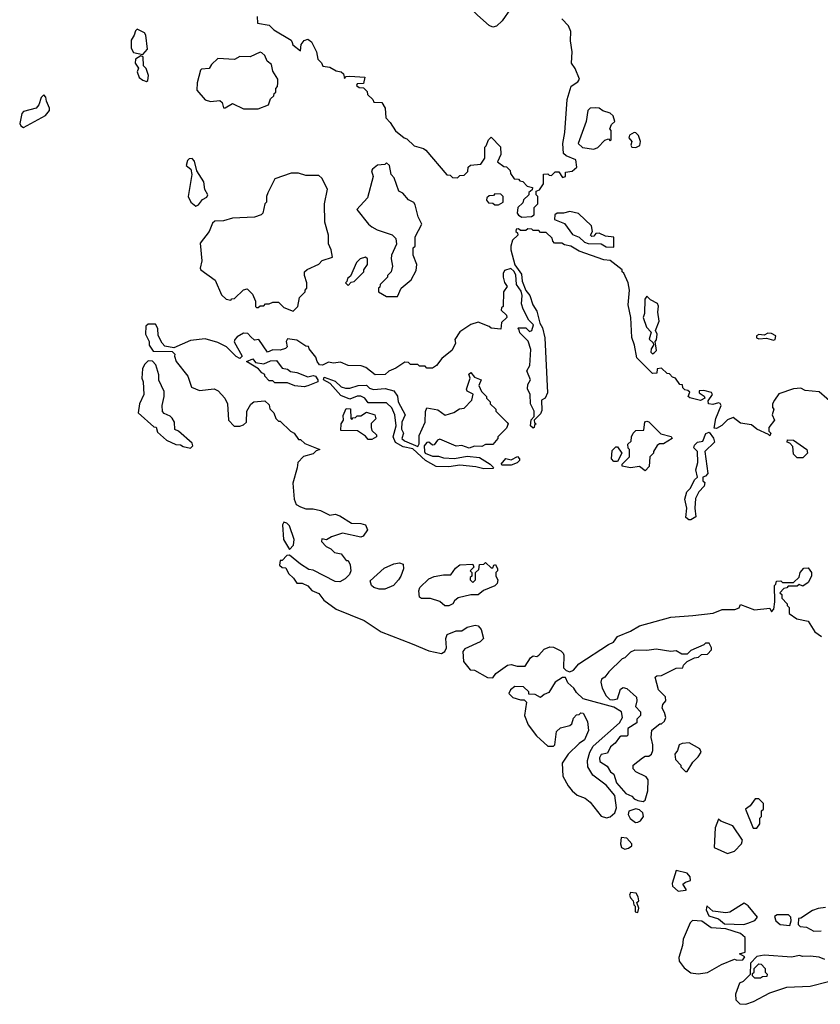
# Model space of a CAD drawing. Extents: x 2029662 to 2246637, y 225654 to 401419.
# Tile 321 of 349: x 2206674 to 2211041, y 293060 to 298430. Entities that reach past the tile are written whole.
import ezdxf

# ---------------------------------------------------------------- set-up
doc = ezdxf.new("R2010")
doc.units = 0

msp = doc.modelspace()

# ---------------------------------------------------------------- linework, layer by layer
at = {"layer": '0CON20XD'}
for points in [[(2209255, 298389.5), (2209235, 298398.9), (2209170.6, 298455), (2209130.6, 298495), (2209117.1, 298535), (2209095, 298554.2), (2209094.3, 298565), (2209137.8, 298582.2), (2209205, 298625.5), (2209266.9, 298613.1), (2209305, 298616.7), (2209335, 298607.5), (2209373.3, 298666.7), (2209385, 298673.3), (2209395, 298670), (2209450.8, 298620.8), (2209459.5, 298605), (2209455.6, 298585), (2209397.2, 298522.8), (2209350.3, 298489.7), (2209305.9, 298424.1), (2209275, 298394.4), (2209255, 298389.5)], [(2207968.3, 298448.3), (2207971.7, 298411.7), (2208035, 298400), (2208060, 298375), (2208155, 298317.5), (2208160, 298305), (2208163.6, 298293.6), (2208205, 298260), (2208208.8, 298295), (2208225, 298316.7), (2208245, 298323.3), (2208265, 298310), (2208293.3, 298255), (2208300, 298215), (2208320, 298195), (2208327, 298177), (2208365, 298171.2), (2208400.4, 298150.5), (2208427.5, 298145), (2208440, 298135), (2208445, 298110), (2208455, 298120), (2208475, 298122.5), (2208556.7, 298116.7), (2208548.3, 298081.7), (2208515, 298080), (2208511.7, 298071.7), (2208525, 298060), (2208548.3, 298058.3), (2208568.3, 298038.3), (2208571.7, 298021.7), (2208600, 297995), (2208605, 297980), (2208648.3, 297978.3), (2208667, 297947), (2208670, 297895), (2208695, 297870), (2208723.6, 297823.6), (2208770, 297785), (2208785, 297780), (2208825, 297742.5), (2208877, 297727), (2208888.3, 297718.3), (2209003, 297583), (2209021.7, 297581.7), (2209035, 297570), (2209061.7, 297568.3), (2209075, 297580), (2209098.3, 297581.7), (2209118.3, 297601.7), (2209120, 297625), (2209133, 297637), (2209188.3, 297641.7), (2209210, 297675), (2209210, 297735), (2209218.3, 297741.7), (2209230, 297775), (2209245, 297790), (2209297, 297737), (2209297.5, 297695), (2209280, 297655), (2209315, 297630), (2209328.3, 297628.3), (2209348.3, 297608.3), (2209351.7, 297591.7), (2209371.7, 297561.7), (2209395, 297560), (2209401.7, 297551.7), (2209418.3, 297548.3), (2209441.7, 297521.7), (2209470, 297515), (2209468.3, 297501.7), (2209451.7, 297488.3), (2209450, 297475), (2209421.7, 297448.3), (2209418.3, 297431.7), (2209390, 297405), (2209387.5, 297375), (2209393.6, 297363.6), (2209413, 297353), (2209465, 297356.7), (2209480, 297365), (2209480, 297405), (2209500, 297425), (2209500, 297465), (2209490, 297475), (2209490, 297495), (2209508.3, 297501.7), (2209530, 297535), (2209531.7, 297588.3), (2209555, 297590), (2209561.7, 297581.7), (2209575, 297580), (2209595, 297600), (2209615, 297600), (2209635, 297570), (2209650, 297575), (2209651.7, 297598.3), (2209687, 297603), (2209712.5, 297625), (2209707.5, 297665), (2209655, 297687.5), (2209640.6, 297700.6), (2209636.2, 297755), (2209647.9, 297815), (2209660, 297995), (2209681.9, 298068.1), (2209718.8, 298091.2), (2209726.7, 298105), (2209703.6, 298163.6), (2209683.6, 298193.6), (2209687.5, 298255), (2209677.5, 298315), (2209680, 298365), (2209667.3, 298397.3), (2209630, 298435)], [(2207345, 298240), (2207370.7, 298269.3), (2207362.5, 298345), (2207355, 298357.5), (2207315, 298377.5), (2207305, 298370), (2207298.8, 298345), (2207281.2, 298318.8), (2207281.8, 298275), (2207295, 298250.8), (2207345, 298240)], [(2207975, 297943.3), (2208030, 297965), (2208041.7, 297998.3), (2208060, 298015), (2208061.7, 298028.3), (2208070, 298035), (2208070, 298055), (2208080, 298065), (2208082.5, 298085), (2208082.5, 298105), (2208055, 298150), (2208047.5, 298185), (2208023.6, 298203.6), (2208010, 298235), (2207995, 298250), (2207985, 298252.5), (2207931.7, 298228.3), (2207875, 298230), (2207845, 298212.5), (2207755, 298217.5), (2207720, 298185), (2207707, 298163), (2207665, 298160), (2207660, 298155), (2207642.5, 298085), (2207640, 298045), (2207685, 297992.5), (2207715, 297983.3), (2207765, 297990), (2207778.3, 297978.3), (2207785, 297950), (2207795, 297950), (2207835, 297972.5), (2207895, 297943.8), (2207975, 297943.3)], [(2207365, 298093.8), (2207372.5, 298097.5), (2207376.1, 298126.1), (2207363.6, 298163.6), (2207348.3, 298178.3), (2207347, 298227), (2207335, 298232.5), (2207305.4, 298214.5), (2207302.7, 298192.7), (2207322.5, 298165), (2207314.3, 298145.7), (2207325.7, 298115), (2207345, 298100), (2207365, 298093.8)], [(2206695, 297842.5), (2206815, 297907.5), (2206836.1, 297933.9), (2206837, 297947), (2206820, 297985), (2206817, 298007), (2206805, 298020), (2206790, 298005), (2206777.5, 297965), (2206763, 297947), (2206695, 297930), (2206685, 297917.5), (2206673.8, 297863.8), (2206680.7, 297850.7), (2206695, 297842.5)], [(2209805, 297723.3), (2209826.4, 297733.6), (2209865, 297772.5), (2209885, 297780), (2209895, 297770), (2209900, 297775), (2209900, 297825), (2209892.5, 297835), (2209901.7, 297858.3), (2209920, 297875), (2209910, 297905), (2209895, 297920), (2209855, 297932.5), (2209835, 297947.5), (2209815, 297950), (2209785, 297947.5), (2209772.5, 297935), (2209763.8, 297875), (2209720, 297755), (2209743.6, 297733.6), (2209805, 297723.3)], [(2210035, 297733.3), (2210056, 297744), (2210060, 297765), (2210048.8, 297798.8), (2210035, 297813.8), (2210025, 297814), (2210000, 297800), (2209996.2, 297785), (2210012.5, 297765), (2210007.5, 297745), (2210012.5, 297735), (2210035, 297733.3)], [(2207635, 297412.5), (2207649.3, 297420.7), (2207670.7, 297449.3), (2207695, 297462.5), (2207700, 297475), (2207683, 297503), (2207677.5, 297545), (2207640, 297605), (2207627.7, 297657.7), (2207615, 297672.5), (2207598.3, 297671.7), (2207588.3, 297661.7), (2207582.5, 297635), (2207607.5, 297615), (2207613.3, 297585), (2207592.5, 297465), (2207607.5, 297435), (2207635, 297412.5)], [(2208735, 296920), (2208753.9, 296966.1), (2208809.3, 297010.7), (2208837, 297063), (2208840, 297095), (2208820, 297145), (2208820, 297185), (2208830, 297195), (2208830, 297245), (2208866.7, 297315), (2208846.7, 297355), (2208830.7, 297420.7), (2208823, 297433), (2208795, 297447.5), (2208763, 297483), (2208742.5, 297495), (2208717, 297567), (2208700, 297585), (2208690, 297635), (2208675, 297650), (2208665, 297640), (2208625, 297637.5), (2208597.5, 297615), (2208592.5, 297605), (2208602.5, 297575), (2208571.7, 297458.3), (2208512.5, 297395), (2208576.7, 297315), (2208595, 297300), (2208624.1, 297284.1), (2208705, 297256.2), (2208725, 297237.5), (2208728.8, 297205), (2208702.5, 297145), (2208700, 297125), (2208707.5, 297085), (2208700, 297055), (2208680, 297035), (2208680, 297025), (2208640, 296985), (2208638.3, 296971.7), (2208630, 296965), (2208630, 296945), (2208675, 296920), (2208735, 296920)], [(2208165, 296840), (2208190, 296865), (2208200, 296915), (2208230, 296945), (2208230, 296955), (2208240, 296965), (2208240, 296995), (2208227.5, 297035), (2208227.5, 297055), (2208241.7, 297068.3), (2208305, 297097.5), (2208323.9, 297116.1), (2208380, 297135), (2208372.5, 297175), (2208358.3, 297208.3), (2208357.5, 297255), (2208337.5, 297325), (2208336.7, 297425), (2208352.5, 297505), (2208322.5, 297565), (2208305, 297580), (2208235, 297580), (2208195, 297592.5), (2208155, 297592.5), (2208065, 297562.5), (2208027.5, 297485), (2208020, 297465), (2208020, 297435), (2208010, 297425), (2208000, 297375), (2207990, 297365), (2207955, 297353.3), (2207835, 297346.7), (2207785, 297333.3), (2207738.3, 297331.7), (2207725, 297320), (2207707.5, 297275), (2207658.3, 297211.7), (2207667.5, 297115), (2207657.5, 297075), (2207662.5, 297065), (2207739.3, 297009.3), (2207775, 296930), (2207800, 296905), (2207825, 296900), (2207831.7, 296908.3), (2207845, 296910), (2207895, 296957.5), (2207915, 296962.5), (2207943.6, 296933.6), (2207960, 296895), (2207960, 296865), (2207965, 296860), (2207975, 296860), (2207985, 296870), (2208005, 296870), (2208015, 296880), (2208035, 296880), (2208055, 296890), (2208085, 296890), (2208115, 296860), (2208165, 296840)], [(2209285, 297420), (2209310, 297435), (2209310, 297465), (2209298.3, 297478.3), (2209265, 297480), (2209258.3, 297471.7), (2209235, 297470), (2209221.7, 297458.3), (2209220, 297445), (2209231.7, 297431.7), (2209255, 297430), (2209265, 297420), (2209285, 297420)], [(2209915, 297190), (2209913.6, 297243.6), (2209868.8, 297248.8), (2209835, 297266.2), (2209816.2, 297263.8), (2209805, 297250), (2209795, 297247.5), (2209787.5, 297255), (2209798.8, 297275), (2209792.9, 297305), (2209722.4, 297372.4), (2209675, 297384.4), (2209640, 297375), (2209606, 297374), (2209592.5, 297365), (2209590, 297340), (2209645, 297318.8), (2209688.7, 297258.7), (2209725, 297244), (2209755, 297217.5), (2209775, 297210), (2209845, 297208.1), (2209871.9, 297191.9), (2209915, 297190)], [(2211118.3, 296328.3), (2211035, 296400), (2210958.3, 296408.3), (2210935, 296420), (2210895, 296417.5), (2210815, 296390), (2210790, 296355), (2210780, 296335), (2210780, 296315), (2210787.5, 296305), (2210777.5, 296275), (2210790, 296245), (2210760, 296205), (2210760, 296185), (2210770, 296175), (2210765, 296160), (2210758.3, 296168.3), (2210695, 296196.7), (2210665, 296220), (2210605, 296230), (2210565, 296260), (2210535, 296247.5), (2210503, 296217), (2210475, 296200), (2210461.7, 296201.7), (2210470, 296255), (2210500, 296325), (2210495, 296337.5), (2210485, 296341.2), (2210455, 296331.2), (2210430, 296335), (2210428.3, 296351.7), (2210452.5, 296385), (2210446.4, 296396.4), (2210405, 296407.5), (2210380, 296405), (2210380, 296395), (2210406.4, 296376.4), (2210410, 296365), (2210386.4, 296353.6), (2210328.3, 296368.3), (2210320, 296375), (2210328.3, 296398.3), (2210318.3, 296408.3), (2210301.7, 296411.7), (2210291.7, 296421.7), (2210288.3, 296438.3), (2210275, 296440), (2210250, 296475), (2210235, 296480), (2210218.3, 296498.3), (2210205, 296500), (2210175, 296530), (2210150, 296525), (2210148.3, 296501.7), (2210125, 296500), (2210040, 296585), (2210027.5, 296655), (2210013, 296697), (2210007.5, 296805), (2209992.5, 296875), (2210000, 296955), (2209992.5, 296995), (2209968.3, 297048.3), (2209960, 297055), (2209960, 297065), (2209895, 297117.5), (2209860.7, 297120.7), (2209725, 297167.5), (2209680, 297195), (2209645, 297202.5), (2209631.7, 297211.7), (2209591.7, 297211.7), (2209581.7, 297221.7), (2209578.3, 297238.3), (2209545, 297270), (2209515, 297270), (2209505, 297280), (2209475, 297280), (2209467, 297287), (2209445, 297290), (2209435, 297280), (2209405, 297280), (2209395, 297290), (2209381.7, 297288.3), (2209380, 297275), (2209388.3, 297268.3), (2209390, 297255), (2209361.7, 297228.3), (2209352.5, 297195), (2209352.5, 297175), (2209373.6, 297093.6), (2209411.7, 297041.7), (2209414, 297004), (2209433.8, 296953.8), (2209456.7, 296925), (2209473.3, 296875), (2209495, 296840), (2209510, 296775), (2209525, 296750), (2209538.8, 296695), (2209552.5, 296395), (2209540, 296365), (2209520, 296355), (2209521.7, 296298.3), (2209515, 296280), (2209480, 296245), (2209481.7, 296231.7), (2209490, 296225), (2209481.7, 296218.3), (2209480, 296205), (2209475, 296202.5), (2209460, 296215), (2209463, 296247), (2209480, 296265), (2209480, 296295), (2209460, 296335), (2209457.5, 296385), (2209443.6, 296416.4), (2209445, 296440), (2209460, 296465), (2209440, 296515), (2209456.4, 296543.6), (2209461.7, 296631.7), (2209447, 296677), (2209401.7, 296721.7), (2209398.3, 296738.3), (2209390, 296745), (2209395, 296750), (2209435, 296750), (2209455, 296730), (2209467.5, 296735), (2209476.2, 296765), (2209451.2, 296791.2), (2209420.4, 296850.5), (2209411.2, 296881.2), (2209414.2, 296925), (2209409.6, 296949.5), (2209384.2, 296985), (2209379.2, 297039.2), (2209368.8, 297058.8), (2209353, 297073), (2209317.8, 297062.2), (2209310, 297045), (2209310, 297025), (2209317.5, 296997.5), (2209333.3, 296975), (2209313.3, 296945), (2209310, 296865), (2209301.7, 296858.3), (2209300, 296845), (2209328.3, 296818.3), (2209330, 296805), (2209301.7, 296778.3), (2209298.3, 296741.7), (2209245, 296747.5), (2209235, 296757.5), (2209175, 296780), (2209135, 296767.5), (2209075, 296727.5), (2209047.5, 296685), (2209050, 296665), (2209033, 296627), (2208977, 296583), (2208946.4, 296543.6), (2208925, 296530), (2208895, 296530), (2208885, 296540), (2208855, 296540), (2208845, 296550), (2208805, 296550), (2208795, 296560), (2208775, 296562.5), (2208725, 296528.8), (2208686.4, 296513.6), (2208667.5, 296495), (2208613.3, 296493.3), (2208562.3, 296532.3), (2208537, 296543), (2208465, 296543.3), (2208422.7, 296562.7), (2208385, 296556.2), (2208358.3, 296561.7), (2208325, 296546.2), (2208308.3, 296548.3), (2208296.2, 296565), (2208289.7, 296589.7), (2208252.5, 296635), (2208248.3, 296648.3), (2208235, 296650), (2208185, 296682.5), (2208135, 296690), (2208127.5, 296675), (2208132.5, 296645), (2208123.6, 296636.4), (2208095, 296628), (2208055, 296628.9), (2208025, 296617.1), (2207977.5, 296685), (2207955, 296682.5), (2207935, 296700), (2207918.3, 296718.3), (2207895, 296720), (2207860.5, 296699.5), (2207848, 296685), (2207843.8, 296673.8), (2207887.5, 296595), (2207875, 296582.5), (2207855, 296592.5), (2207802.5, 296645), (2207755, 296670), (2207685, 296690), (2207605, 296680), (2207515, 296640), (2207465, 296650), (2207450, 296665), (2207428.3, 296708.3), (2207427.5, 296745), (2207415, 296770), (2207375, 296770), (2207361.7, 296758.3), (2207360, 296715), (2207380, 296675), (2207380, 296655), (2207401.7, 296621.7), (2207505, 296620), (2207520, 296605), (2207517.5, 296595), (2207526.7, 296566.7), (2207590, 296485), (2207610, 296425), (2207655, 296407.5), (2207735, 296417.5), (2207756.4, 296406.4), (2207792.5, 296365), (2207807.5, 296335), (2207812.5, 296245), (2207843, 296213), (2207875, 296212.5), (2207895, 296220), (2207910, 296235), (2207912.5, 296295), (2207935, 296332.5), (2207950, 296345), (2208011.7, 296351.7), (2208035, 296330), (2208038.3, 296308.3), (2208060, 296285), (2208070, 296255), (2208085, 296240), (2208095, 296240), (2208150, 296185), (2208170, 296175), (2208195, 296140), (2208205, 296140), (2208228.3, 296118.3), (2208310, 296085), (2208291.7, 296078.3), (2208275, 296062.5), (2208221.7, 296048.3), (2208190, 296015), (2208187.5, 295985), (2208163, 295903), (2208170, 295815), (2208182.5, 295785), (2208205, 295772.5), (2208235, 295762.5), (2208275, 295762.5), (2208315, 295752.5), (2208365, 295727.5), (2208395, 295732.5), (2208420, 295725), (2208483.6, 295683.6), (2208535, 295682.5), (2208560, 295675), (2208571.7, 295648.3), (2208546.4, 295613.6), (2208535, 295607.5), (2208435, 295628.8), (2208375, 295610), (2208347, 295593), (2208321.7, 295598.3), (2208320, 295585), (2208345, 295557.5), (2208370, 295545), (2208390, 295525), (2208426.4, 295516.4), (2208455, 295480), (2208465, 295480), (2208477, 295457), (2208480, 295425), (2208472.5, 295405), (2208449.3, 295380.7), (2208420, 295365), (2208395, 295366.7), (2208275, 295427.5), (2208251.7, 295431.7), (2208205, 295460), (2208145, 295510), (2208131.7, 295508.3), (2208105, 295480), (2208095, 295480), (2208090, 295455), (2208105, 295442.5), (2208125, 295440), (2208139.3, 295409.3), (2208167.5, 295385), (2208185, 295357.5), (2208215, 295357.5), (2208245, 295342.5), (2208267, 295317), (2208305, 295300), (2208332.5, 295265), (2208400, 295215), (2208552.7, 295152.7), (2208645, 295090.6), (2208815, 295026)], [(2208465, 296980), (2208481.7, 296998.3), (2208498.3, 297001.7), (2208550, 297055), (2208550, 297065), (2208570, 297095), (2208570, 297125), (2208560, 297135), (2208530, 297125), (2208510, 297105), (2208478.3, 297031.7), (2208461.7, 297018.3), (2208458.3, 297001.7), (2208450, 296995), (2208465, 296980)], [(2210125, 296607.5), (2210135, 296612.5), (2210147.5, 296625), (2210140, 296675), (2210146.4, 296683.6), (2210150, 296715), (2210142.5, 296735), (2210161.2, 296785), (2210154.2, 296835), (2210158.3, 296868.3), (2210152, 296882), (2210115, 296902.5), (2210095, 296922.5), (2210083.8, 296905), (2210081.7, 296828.3), (2210073.8, 296805), (2210092.5, 296752.5), (2210117.5, 296725), (2210107, 296687), (2210128.3, 296668.3), (2210130, 296655), (2210118.8, 296635), (2210117, 296617), (2210125, 296607.5)], [(2210785, 296682), (2210795, 296686.7), (2210797.5, 296705), (2210775, 296718.9), (2210755, 296720), (2210735, 296710), (2210705, 296713.8), (2210692, 296705), (2210692, 296695), (2210705, 296689.2), (2210747.7, 296692.3), (2210785, 296682)], [(2207605, 296092.5), (2207617.5, 296105), (2207615, 296120), (2207540, 296185), (2207520, 296195), (2207517.5, 296235), (2207506.1, 296256.1), (2207495, 296267.5), (2207461.7, 296281.7), (2207453, 296293), (2207450, 296325), (2207462.5, 296375), (2207461.7, 296401.7), (2207433.6, 296463.6), (2207433, 296493), (2207417, 296547), (2207398.3, 296568.3), (2207375, 296570), (2207355, 296550), (2207343.3, 296525), (2207340, 296475), (2207346.7, 296455), (2207350, 296385), (2207327.5, 296335), (2207320, 296285), (2207405, 296210), (2207418.3, 296208.3), (2207425, 296180), (2207475, 296137.5), (2207525, 296112.5), (2207551.7, 296111.7), (2207565, 296102.5), (2207605, 296092.5)], [(2208225, 296427.5), (2208175, 296432.5), (2208135, 296450), (2208065, 296450), (2208055, 296460), (2208035, 296460), (2208010, 296485), (2208010, 296495), (2207993.6, 296503.6), (2207976.2, 296526.2), (2207910, 296565), (2207945, 296580), (2207960.4, 296560.5), (2208005, 296553.3), (2208040.9, 296569.1), (2208075, 296570.8), (2208105, 296530), (2208133.6, 296523.6), (2208150.4, 296510.5), (2208185, 296505.8), (2208245, 296482), (2208275, 296489.2), (2208286.7, 296485), (2208300, 296465), (2208300, 296455), (2208245, 296433.3), (2208225, 296427.5)], [(2209205, 295980), (2209161.7, 295991.7), (2209075, 296001.2), (2209015, 295991.2), (2208945, 295993.3), (2208887.5, 296025), (2208818.8, 296088.8), (2208765, 296101.2), (2208723.9, 296123.9), (2208710, 296155), (2208727.5, 296215), (2208720, 296275), (2208703, 296313), (2208675, 296340), (2208575, 296340), (2208556.4, 296366.4), (2208535, 296377.5), (2208515, 296377.5), (2208475, 296360), (2208425, 296380), (2208366.7, 296446.7), (2208330, 296465), (2208335, 296480), (2208395, 296458.8), (2208427, 296427), (2208450.6, 296420.6), (2208475, 296420), (2208520, 296435), (2208565, 296436.7), (2208581.1, 296421.1), (2208603.3, 296413.3), (2208667.9, 296417.9), (2208715, 296405.6), (2208735, 296376.7), (2208738.6, 296345), (2208776.5, 296275), (2208758.8, 296235), (2208757, 296197), (2208766.7, 296175), (2208757.5, 296145), (2208772.3, 296132.3), (2208845, 296102.5), (2208853, 296117), (2208852.3, 296162.3), (2208885.6, 296234.4), (2208886.4, 296293.6), (2208895, 296312.5), (2208955, 296302.5), (2208995, 296272.5), (2209041.7, 296288.3), (2209073, 296307), (2209098.3, 296311.7), (2209140, 296355), (2209147, 296387), (2209115, 296403.3), (2209110, 296415), (2209130, 296475), (2209123.6, 296496.4), (2209135, 296506.7), (2209155, 296480), (2209190, 296465), (2209177.5, 296435), (2209193, 296403), (2209220, 296375), (2209220, 296365), (2209240, 296345), (2209240, 296335), (2209270, 296305), (2209270, 296295), (2209333, 296233), (2209337.5, 296225), (2209328.3, 296201.7), (2209282.5, 296155), (2209282.5, 296145), (2209255, 296113.8), (2209215, 296113.3), (2209195, 296102.5), (2209155, 296103.8), (2209125, 296093.3), (2209085, 296107.5), (2209055, 296103.3), (2208965, 296142.9), (2208953.4, 296136.6), (2208935, 296111.2), (2208925, 296110), (2208905, 296126.7), (2208895, 296123.3), (2208880, 296105), (2208881.2, 296075), (2208886.2, 296066.2), (2208925, 296050), (2208958.8, 296048.8), (2208985, 296040), (2209045, 296036.7), (2209115, 296050), (2209181.7, 296041.7), (2209240, 296005), (2209258.3, 295988.3), (2209255, 295982.5), (2209205, 295980)], [(2208595, 296140), (2208575, 296140), (2208559.3, 296159.3), (2208517, 296187), (2208425, 296190), (2208427.5, 296225), (2208440, 296245), (2208438.3, 296271.7), (2208455, 296310), (2208478.3, 296308.3), (2208480, 296255), (2208485, 296250), (2208491.7, 296258.3), (2208505, 296260), (2208515, 296270), (2208535, 296270), (2208565, 296290), (2208610, 296275), (2208617, 296253), (2208591.7, 296228.3), (2208590, 296205), (2208595, 296190), (2208620, 296165), (2208620, 296155), (2208595, 296140)], [(2210085, 295970), (2210053.8, 295993.8), (2210005, 295986.7), (2209960, 295995), (2209960, 296005), (2210000, 296045), (2210000, 296085), (2209993, 296093), (2209990, 296115), (2210008.3, 296131.7), (2210010, 296155), (2210020, 296175), (2210035, 296190), (2210078.3, 296191.7), (2210083, 296237), (2210095, 296240), (2210105, 296237.5), (2210171.4, 296171.4), (2210227.3, 296157.3), (2210232.5, 296145), (2210185, 296116.7), (2210163.3, 296116.7), (2210151.7, 296108.3), (2210130, 296075), (2210130, 296065), (2210110, 296045), (2210107, 295993), (2210085, 295970)], [(2210335, 295702.5), (2210323, 295703), (2210307.5, 295715), (2210312.5, 295765), (2210302.5, 295815), (2210312.5, 295855), (2210332.5, 295875), (2210355, 295920), (2210370, 295935), (2210362.5, 295975), (2210372.5, 296015), (2210370, 296075), (2210350, 296095), (2210355, 296110), (2210370, 296125), (2210399.3, 296130.7), (2210417, 296173), (2210435, 296180), (2210458.3, 296148.3), (2210463.3, 296125), (2210410, 296075), (2210427.5, 295955), (2210415, 295940), (2210400, 295935), (2210400, 295915), (2210410, 295905), (2210407.5, 295885), (2210377.5, 295855), (2210360.7, 295819.3), (2210356.7, 295765), (2210361.7, 295718.3), (2210335, 295702.5)], [(2210945, 296040), (2210915, 296040), (2210895, 296060), (2210891.7, 296101.7), (2210875, 296120), (2210860, 296125), (2210861.7, 296138.3), (2210895, 296137.5), (2210966.4, 296086.4), (2210970, 296065), (2210945, 296040)], [(2209355, 296000), (2209305, 296000), (2209300, 296005), (2209325, 296037.5), (2209355, 296030), (2209388.3, 296048.3), (2209400, 296035), (2209400, 296025), (2209387, 296013), (2209355, 296000)], [(2209935, 296020), (2209915, 296020), (2209902.5, 296035), (2209905, 296080), (2209925, 296100), (2209935, 296100), (2209957.5, 296065), (2209935, 296020)], [(2208145, 295540), (2208167.5, 295565), (2208170, 295595), (2208145, 295670), (2208130, 295685), (2208115, 295690), (2208107.5, 295675), (2208112.5, 295595), (2208145, 295540)], [(2208635, 295323.3), (2208605, 295332.5), (2208592.5, 295345), (2208585, 295370), (2208661.2, 295438.8), (2208715, 295462.5), (2208745, 295467.5), (2208765, 295460), (2208766.7, 295435), (2208753.3, 295395), (2208740, 295375), (2208712.5, 295345), (2208665, 295323.8), (2208635, 295323.3)], [(2209015, 295232.5), (2208993, 295233), (2208966.1, 295256.1), (2208915, 295272.5), (2208865, 295272.5), (2208855, 295280), (2208850, 295315), (2208856.7, 295333.3), (2208905, 295380), (2208935, 295393.3), (2208985, 295402.5), (2209025, 295402.5), (2209050.7, 295439.3), (2209075, 295457.5), (2209145, 295460), (2209150, 295445), (2209130, 295425), (2209140, 295415), (2209140, 295395), (2209131.7, 295388.3), (2209130, 295375), (2209145, 295360), (2209160, 295375), (2209160, 295415), (2209178.3, 295431.7), (2209181.7, 295458.3), (2209205, 295460), (2209215, 295470), (2209245, 295440), (2209255, 295440), (2209260, 295455), (2209268.3, 295458.3), (2209280, 295435), (2209280, 295425), (2209270, 295415), (2209270, 295395), (2209282.5, 295375), (2209277.5, 295355), (2209265, 295342.5), (2209203.8, 295316.2), (2209175, 295293.8), (2209135, 295293.3), (2209065, 295277.5), (2209045, 295260), (2209036.4, 295243.6), (2209015, 295232.5)], [(2208815, 295026), (2208905, 294988), (2208975, 294973.3), (2208992.5, 294985), (2209002.5, 295005), (2208997.5, 295055), (2209005, 295077.5), (2209053.9, 295096.1), (2209085, 295097.5), (2209115, 295116.2), (2209158.3, 295128.3), (2209173.6, 295123.6), (2209191.2, 295105), (2209203.3, 295055), (2209185, 295036.7), (2209101.7, 294998.3), (2209090, 294985), (2209095, 294930), (2209130, 294885), (2209155, 294882.5), (2209225, 294842.5), (2209255, 294840), (2209270, 294865), (2209335, 294910), (2209355, 294913.3), (2209386.4, 294903.6), (2209430, 294905), (2209460.7, 294949.3), (2209475, 294960), (2209495, 294957.5), (2209506.1, 294963.9), (2209535, 294997.5), (2209565, 295010), (2209585, 295007.5), (2209625, 294987.5), (2209637.5, 294975), (2209642.5, 294965), (2209640, 294895), (2209655, 294880), (2209675, 294872.5), (2209695, 294882.5), (2209723.9, 294916.1), (2209885, 295022), (2209913.3, 295035), (2209935, 295066.2), (2210005.6, 295094.4), (2210055, 295124), (2210225, 295172), (2210345, 295181.2), (2210456.1, 295193.9), (2210505, 295212.5), (2210575, 295212.5), (2210598.3, 295221.7), (2210605, 295240), (2210682.3, 295212.3), (2210765, 295220), (2210775, 295200), (2210787.5, 295215), (2210792.5, 295255), (2210790, 295345), (2210798.3, 295351.7), (2210801.7, 295368.3), (2210825, 295370), (2210835, 295360), (2210895, 295360), (2210925, 295390), (2210930, 295415), (2210951.7, 295438.3), (2210975, 295440), (2210992.5, 295415), (2210992.5, 295395), (2210975, 295360), (2210945, 295340), (2210925, 295350), (2210915, 295340), (2210865, 295340), (2210858.3, 295331.7), (2210841.7, 295328.3), (2210820, 295305), (2210830, 295295), (2210830, 295275), (2210860, 295245), (2210860, 295235), (2210870, 295225), (2210871.7, 295191.7), (2210913, 295163), (2210975, 295150), (2211010.7, 295090.7), (2211046.4, 295066.4)], [(2210073.6, 294166.4), (2210085, 294172.5), (2210100, 294225), (2210102.5, 294285), (2210090.7, 294300.7), (2210035, 294327.5), (2210020, 294345), (2210020, 294365), (2210070, 294405), (2210085, 294412.5), (2210105, 294412.5), (2210120, 294425), (2210127.5, 294445), (2210127.5, 294475), (2210117.5, 294515), (2210122.5, 294555), (2210165, 294590), (2210175, 294590), (2210190, 294605), (2210197.5, 294625), (2210191.7, 294651.7), (2210177.5, 294675), (2210182.5, 294695), (2210197.5, 294715), (2210197, 294737), (2210157.5, 294775), (2210140, 294845), (2210148.3, 294851.7), (2210175, 294852.5), (2210255, 294892.5), (2210290, 294895), (2210295, 294910), (2210315, 294930), (2210355, 294950), (2210377, 294953), (2210393, 294967), (2210425, 294970), (2210447, 294993), (2210447.5, 295005), (2210435, 295030), (2210415, 295030), (2210405, 295020), (2210335, 294990), (2210315, 294970), (2210285, 294970), (2210255, 294987.5), (2210225, 294983.3), (2210145, 294996.7), (2210095, 294988.8), (2210028.3, 294991.7), (2210005, 294980), (2209975, 294950), (2209960, 294945), (2209887, 294873), (2209865.9, 294844.1), (2209846.7, 294833.3), (2209843.9, 294816.1), (2209851.4, 294785), (2209872.7, 294742.7), (2209893.3, 294723.3), (2209909.7, 294720.3), (2209933.6, 294726.4), (2209951.7, 294778.3), (2209965, 294787.5), (2209985, 294782.5), (2210037.5, 294735), (2210040, 294715), (2210032.5, 294685), (2210060, 294655), (2210060, 294635), (2210040, 294615), (2210040, 294595), (2209990, 294565), (2209991.7, 294528.3), (2209985, 294522.5), (2209955, 294522.5), (2209945, 294516.7), (2209921.2, 294485), (2209896.7, 294465), (2209879.7, 294430.3), (2209845, 294422.5), (2209836.2, 294405), (2209838.8, 294385), (2209878.6, 294358.6), (2209897, 294327), (2209913.8, 294315), (2209928.8, 294268.8), (2209979.7, 294209.7), (2210013.3, 294195), (2210025, 294181.2), (2210045, 294171.2), (2210073.6, 294166.4)], [(2209875, 294076.7), (2209895, 294083.3), (2209920, 294105), (2209929.3, 294130.7), (2209919.6, 294199.5), (2209873.3, 294255), (2209799.7, 294309.7), (2209772.5, 294355), (2209771.2, 294388.8), (2209784.2, 294435.8), (2209802.3, 294467.7), (2209946.2, 294595), (2209961.2, 294625), (2209955.8, 294655.8), (2209915, 294681.2), (2209746.4, 294726.4), (2209710.4, 294760.5), (2209696.7, 294785), (2209663.6, 294813.6), (2209651.7, 294841.7), (2209635, 294842.5), (2209595, 294816.7), (2209559.3, 294760.7), (2209535, 294750), (2209515, 294732.5), (2209485, 294750), (2209451.7, 294751.7), (2209450, 294765), (2209421.7, 294791.7), (2209375, 294792.5), (2209350, 294775), (2209342.5, 294755), (2209364.1, 294734.1), (2209405, 294720), (2209425, 294720), (2209437.5, 294707.5), (2209427.5, 294635), (2209446.7, 294585), (2209493.3, 294525), (2209555, 294467.5), (2209585, 294467.5), (2209592.5, 294475), (2209601.7, 294548.3), (2209623, 294567), (2209675, 294580), (2209685, 294590), (2209695, 294620), (2209711.7, 294638.3), (2209725, 294640), (2209735, 294650), (2209747, 294647), (2209771.7, 294601.7), (2209776.4, 294553.6), (2209755, 294502.5), (2209725, 294482.5), (2209666.1, 294423.9), (2209632.5, 294375), (2209637.1, 294305), (2209665, 294252), (2209687.5, 294225), (2209715, 294200), (2209757.5, 294185), (2209785, 294162.5), (2209845, 294086.2), (2209875, 294076.7)], [(2210315, 294330), (2210345, 294380), (2210375, 294410), (2210390, 294435), (2210383, 294453), (2210325, 294486.7), (2210287, 294483), (2210270, 294475), (2210262.5, 294445), (2210247.5, 294425), (2210250, 294395), (2210280, 294365), (2210280, 294355), (2210305, 294330), (2210315, 294330)], [(2210695, 294020), (2210710, 294045), (2210710, 294075), (2210720, 294085), (2210720, 294115), (2210730, 294125), (2210730, 294155), (2210705, 294180), (2210685, 294180), (2210658, 294142), (2210632.5, 294125), (2210675, 294020), (2210695, 294020)], [(2210032.3, 294052.3), (2210045, 294053.3), (2210059.6, 294060.5), (2210076.7, 294085), (2210072.5, 294105), (2210055, 294120), (2210035, 294126.2), (2209997, 294113), (2209993.3, 294095), (2210004.2, 294074.2), (2210032.3, 294052.3)], [(2210535, 293883.3), (2210572.5, 293895), (2210610, 293935), (2210616.7, 293955), (2210563, 294033), (2210498.3, 294058.3), (2210485, 294070), (2210467, 294023), (2210462.5, 293915), (2210535, 293883.3)], [(2209975, 293905.7), (2209995, 293910.8), (2210013.3, 293925), (2210013.3, 293935), (2209986.1, 293966.1), (2209955, 293970), (2209950, 293935), (2209956, 293915), (2209975, 293905.7)], [(2210265, 293677.5), (2210305, 293682.5), (2210310, 293685), (2210290, 293715), (2210305, 293726.7), (2210332.5, 293735), (2210331.2, 293755), (2210315, 293776), (2210255, 293790), (2210232, 293718), (2210233.8, 293705), (2210265, 293677.5)], [(2210045, 293560), (2210050, 293585), (2210040, 293615), (2210050, 293625), (2210047, 293647), (2210036.7, 293666.7), (2210005, 293670), (2210000, 293655), (2210005, 293640), (2210020, 293625), (2210023, 293603), (2210030, 293595), (2210030, 293565), (2210045, 293560)], [(2210624.1, 293495.9), (2210645, 293503.3), (2210683.6, 293516.4), (2210697.5, 293535), (2210646.4, 293596.4), (2210625, 293612.5), (2210547.7, 293562.3), (2210525, 293558.8), (2210455, 293567.5), (2210422.5, 293597.5), (2210417.5, 293575), (2210433, 293543), (2210485, 293526.7), (2210518, 293498), (2210624.1, 293495.9)], [(2211068.3, 293588.3), (2211028.3, 293581.7), (2210998.3, 293571.7), (2210935, 293530), (2210921.7, 293528.3), (2210920, 293495), (2210930, 293485), (2210965, 293480), (2211005, 293458), (2211045, 293460)], [(2210875, 293490), (2210882.5, 293515), (2210880, 293535), (2210867.5, 293547.5), (2210805, 293547.5), (2210791.7, 293538.3), (2210797.5, 293515), (2210822.5, 293495), (2210875, 293490)], [(2210375, 293226), (2210425, 293234.2), (2210502.3, 293277.7), (2210573, 293307), (2210585, 293300), (2210618.3, 293301.7), (2210628.3, 293318.3), (2210600, 293335), (2210630, 293345), (2210630, 293425), (2210605, 293446.2), (2210525, 293471.2), (2210445, 293477.5), (2210395, 293513.3), (2210343, 293517), (2210330, 293505), (2210293.3, 293415), (2210289.3, 293380.7), (2210268.8, 293315), (2210271.2, 293295), (2210298.8, 293258.8), (2210335, 293231.2), (2210375, 293226)], [(2211065, 293303.8), (2211035, 293316.7), (2210985, 293323.3), (2210945, 293320), (2210925, 293326.7), (2210885, 293317.5), (2210735, 293327.5), (2210695, 293320), (2210660, 293285), (2210658.3, 293221.7), (2210620, 293185), (2210600, 293175), (2210577.5, 293115), (2210580, 293085), (2210601.7, 293061.7), (2210635, 293060), (2210676.7, 293075), (2210765, 293122), (2210857.3, 293152.7), (2210985, 293159.2), (2211085, 293183.8)], [(2210715, 293202.5), (2210683, 293203), (2210670, 293215), (2210671.7, 293228.3), (2210680, 293235), (2210680, 293255), (2210705, 293280), (2210718.3, 293278.3), (2210740, 293255), (2210740, 293235), (2210750, 293225), (2210748.3, 293211.7), (2210725, 293210), (2210715, 293202.5)]]:
    msp.add_lwpolyline(points, dxfattribs=at)

doc.saveas('drawing.dxf')
